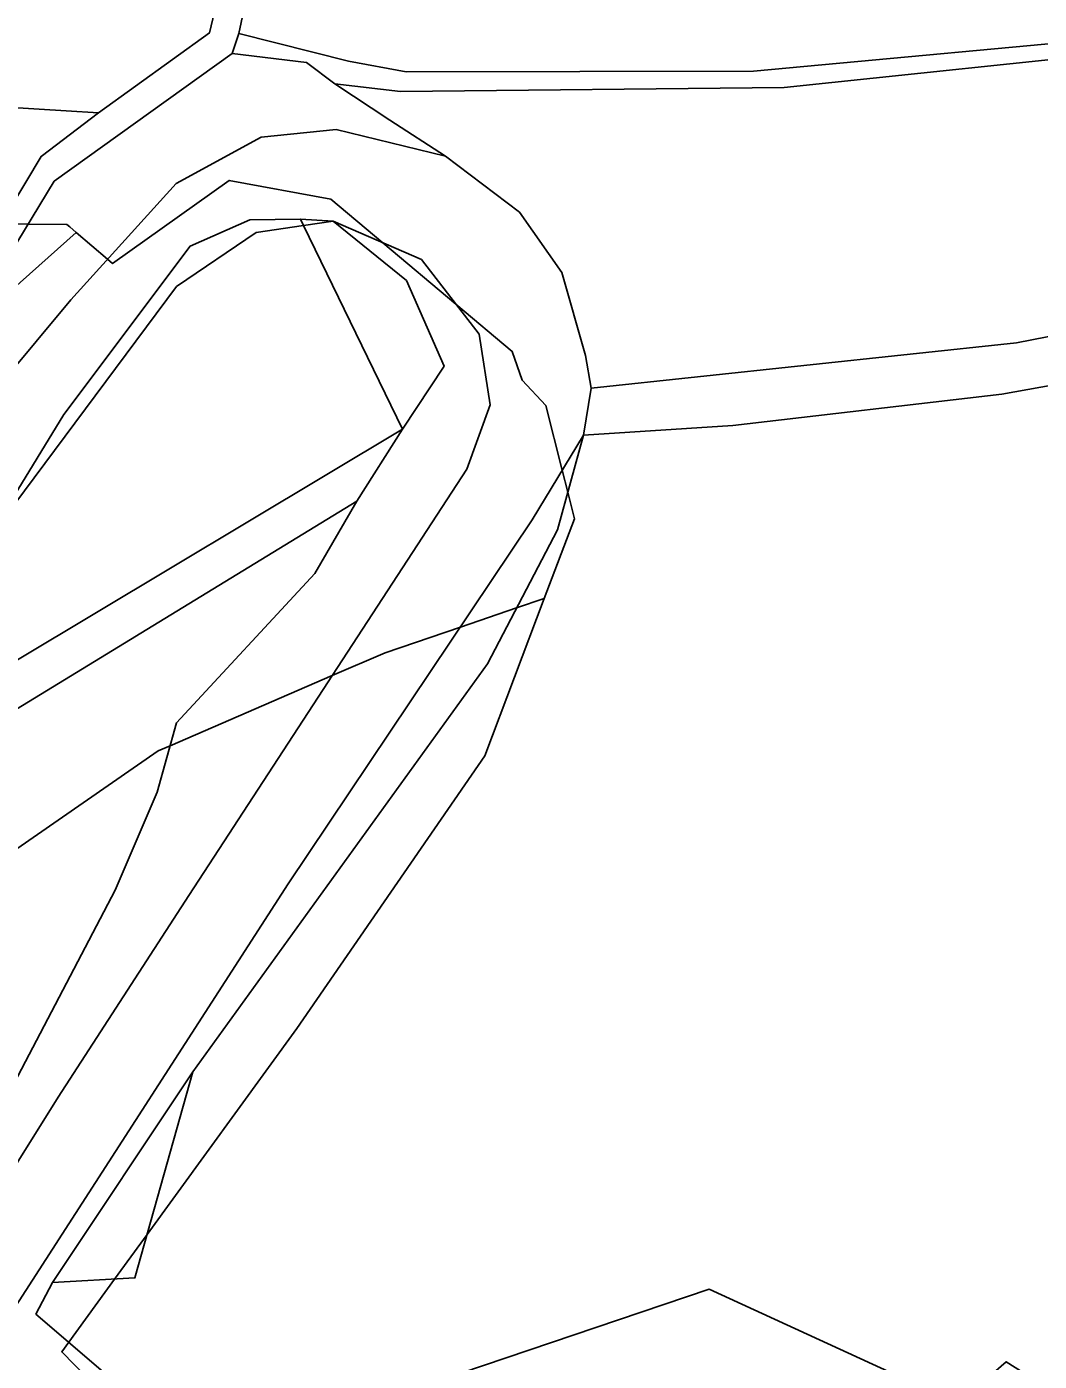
# Model space of a CAD drawing. Extents: x -477304 to -465429, y -1159113 to -1149210.
# Drawn here: x -467119.5 to -466976.8, y -1152976.2 to -1152788.1 of the extents above; entities that cross this region are included whole.
import ezdxf

# ---------------------------------------------------------------- set-up
doc = ezdxf.new("R2010")
doc.units = 0
for name, color, linetype in [('BPEJ_s', 7, 'Continuous'), ('ostatni_s', 7, 'Continuous'), ('PUPFL_s', 7, 'Continuous'), ('trav_porost_s', 7, 'Continuous'), ('voda_s', 7, 'Continuous')]:
    doc.layers.add(name, color=color, linetype=linetype)

msp = doc.modelspace()

# ---------------------------------------------------------------- linework, layer by layer
at = {"layer": 'BPEJ_s'}
for points in [[(-467230.7, -1152820.07), (-467222, -1152816.18), (-467207.69, -1152811.75), (-467193.22, -1152802.78), (-467187.5, -1152795.47), (-467177.97, -1152796.13), (-467168.42, -1152814.19), (-467157.4, -1152814.86), (-467152.89, -1152815.13), (-467148.18, -1152810.3), (-467145.78, -1152815.49), (-467139.86, -1152815.76), (-467123.18, -1152815.92), (-467119.3, -1152815.95), (-467113.85, -1152816), (-467113.43, -1152816.36), (-467112.55, -1152817.12)], [(-467130.6, -1152833.22), (-467112.55, -1152817.12), (-467108.1, -1152820.91), (-467107.41, -1152821.49), (-467090.95, -1152809.8), (-467076.63, -1152812.42), (-467069.3, -1152818.59), (-467059.04, -1152827.22), (-467051.1, -1152833.9), (-467049.67, -1152837.95), (-467046.33, -1152841.53), (-467044.02, -1152850.65), (-467043.24, -1152853.72), (-467042.27, -1152857.52), (-467046.57, -1152868.73)], [(-467123.18, -1152815.92), (-467119.3, -1152815.95), (-467113.85, -1152816), (-467113.43, -1152816.36), (-467112.55, -1152817.12), (-467108.1, -1152820.91), (-467107.41, -1152821.49), (-467090.95, -1152809.8), (-467076.63, -1152812.42), (-467069.3, -1152818.59), (-467059.04, -1152827.22), (-467051.1, -1152833.9), (-467049.67, -1152837.95), (-467046.33, -1152841.53), (-467044.02, -1152850.65)], [(-467112.55, -1152817.12), (-467130.6, -1152833.22), (-467137.24, -1152839.14), (-467142.56, -1152843.15), (-467159.87, -1152856.18), (-467170.13, -1152863.89), (-467176.47, -1152868.66), (-467188.3, -1152877.56), (-467191.36, -1152879.37), (-467222.65, -1152897.84), (-467228.78, -1152900.3), (-467240.89, -1152905.15), (-467248.91, -1152908.37), (-467262.5, -1152913.82), (-467265.06, -1152914.98), (-467273.04, -1152918.59), (-467281.34, -1152922.34), (-467289.94, -1152926.23), (-467299.6, -1152931.3)], [(-467044.02, -1152850.65), (-467043.24, -1152853.72), (-467042.27, -1152857.52), (-467046.57, -1152868.73), (-467054.92, -1152890.92), (-467081.41, -1152929.33), (-467102.52, -1152958.35), (-467107.11, -1152964.65), (-467113.58, -1152973.54), (-467114.57, -1152974.9), (-467105.5, -1152984.21)], [(-467218.9, -1153000), (-467198.32, -1152972.76), (-467178.51, -1152953.16), (-467176.02, -1152950.69), (-467160.75, -1152935.58), (-467152.27, -1152927.19), (-467143.56, -1152920.37), (-467135.8, -1152914.3), (-467135.05, -1152913.78), (-467100.97, -1152890.2), (-467099.29, -1152889.48), (-467076.44, -1152879.59), (-467069, -1152876.37), (-467058.38, -1152872.75), (-467050.45, -1152870.05), (-467046.57, -1152868.73), (-467054.92, -1152890.92)], [(-467046.57, -1152868.73), (-467050.45, -1152870.05), (-467058.38, -1152872.75), (-467069, -1152876.37), (-467076.44, -1152879.59), (-467099.29, -1152889.48), (-467100.97, -1152890.2), (-467135.05, -1152913.78), (-467135.8, -1152914.3), (-467143.56, -1152920.37), (-467152.27, -1152927.19), (-467160.75, -1152935.58), (-467176.02, -1152950.69), (-467178.51, -1152953.16), (-467198.32, -1152972.76), (-467218.9, -1153000)], [(-467054.92, -1152890.92), (-467081.41, -1152929.33), (-467102.52, -1152958.35), (-467107.11, -1152964.65), (-467113.58, -1152973.54), (-467114.57, -1152974.9), (-467105.5, -1152984.21)]]:
    msp.add_lwpolyline(points, dxfattribs=at)
at = {"layer": 'ostatni_s'}
for points in [[(-466626.44, -1152741.44), (-466708.25, -1152768.77), (-466774.47, -1152799.01), (-466797.52, -1152811.04), (-466801.23, -1152812.97), (-466828, -1152816.55), (-466900.68, -1152825.33), (-466982.08, -1152839.95), (-467019.96, -1152844.33), (-467041.02, -1152845.7), (-467039.95, -1152839.06), (-466979.98, -1152832.68), (-466915.65, -1152820.09), (-466891.79, -1152816.88), (-466806.88, -1152806.13), (-466777.84, -1152791.41), (-466714.05, -1152762.26), (-466597.87, -1152724.65)], [(-467156.59, -1152878.64), (-467113.29, -1152826.64), (-467098.42, -1152810.22), (-467086.46, -1152803.69), (-467075.89, -1152802.64), (-467060.49, -1152806.36), (-467050.05, -1152814.28), (-467044.07, -1152822.78), (-467040.74, -1152834.47), (-467039.95, -1152839.06), (-467041.02, -1152845.7), (-467048.25, -1152857.64), (-467082.66, -1152908.96), (-467121.51, -1152969.18)], [(-467135.26, -1152971.29), (-467115.05, -1152939.01), (-467096.64, -1152910.57), (-467057.48, -1152850.51), (-467054.2, -1152841.42), (-467055.75, -1152831.48), (-467063.88, -1152820.95), (-467076.29, -1152815.55), (-467080.91, -1152815.26), (-467088.08, -1152815.37), (-467096.47, -1152819.08), (-467114.29, -1152842.81), (-467125.6, -1152861.25)]]:
    msp.add_lwpolyline(points, dxfattribs=at)
for points in [[(-467086.46, -1152803.69), (-467098.42, -1152810.22), (-467113.29, -1152826.64), (-467156.59, -1152878.64), (-467176.17, -1152896.62), (-467164.6, -1152881.67), (-467158.71, -1152873.18), (-467149.65, -1152859.38), (-467132.52, -1152836.04), (-467122.9, -1152821.93), (-467115.66, -1152809.91), (-467090.56, -1152791.89), (-467080.06, -1152793.16), (-467076.08, -1152796.2), (-467068.3, -1152801.29), (-467060.49, -1152806.36), (-467075.89, -1152802.64)], [(-467136.77, -1152798.59), (-467109.37, -1152800.28), (-467117.48, -1152806.42), (-467124.41, -1152817.97), (-467133.65, -1152827.83), (-467139.3, -1152829.53), (-467148.18, -1152810.3)], [(-467055.75, -1152831.48), (-467054.2, -1152841.42), (-467057.48, -1152850.51), (-467096.64, -1152910.57), (-467115.05, -1152939.01), (-467135.26, -1152971.29), (-467142.92, -1152990.4), (-467143.55, -1152995.59), (-467161.83, -1152981.66), (-467159.03, -1152979.01), (-467136.13, -1152959.49), (-467125.57, -1152945.13), (-467107.02, -1152909.84), (-467101.14, -1152896.01), (-467098.38, -1152886.27), (-467078.89, -1152865.18), (-467072.99, -1152855.03), (-467066.56, -1152844.84), (-467060.67, -1152835.96), (-467065.97, -1152823.91), (-467076.29, -1152815.55), (-467063.88, -1152820.95)], [(-467087.16, -1152817.13), (-467098.37, -1152824.74), (-467125.6, -1152861.25), (-467114.29, -1152842.81), (-467096.47, -1152819.08), (-467088.08, -1152815.37), (-467080.91, -1152815.26), (-467080.47, -1152816.16)], [(-467080.91, -1152815.26), (-467076.29, -1152815.55), (-467080.47, -1152816.16)], [(-467066.56, -1152844.84), (-467072.99, -1152855.03), (-467135.36, -1152893.12), (-467150.8, -1152905.22), (-467179.28, -1152922.14), (-467196.71, -1152932.58), (-467205.6, -1152937.54), (-467222.68, -1152940.34), (-467236.21, -1152948), (-467236.48, -1152945.4), (-467223.93, -1152938.64), (-467214.78, -1152934.52), (-467208.22, -1152933.32), (-467186.99, -1152921.93), (-467178.22, -1152917.23), (-467153.27, -1152902.29), (-467143.37, -1152892.38), (-467120.8, -1152877.36)], [(-467127.4, -1152981.65), (-467121.51, -1152969.18), (-467082.66, -1152908.96), (-467048.25, -1152857.64), (-467041.02, -1152845.7), (-467044.71, -1152859.04), (-467054.54, -1152877.91), (-467096.07, -1152935.44), (-467115.85, -1152965.15), (-467118.22, -1152969.57), (-467104.44, -1152981.37), (-467102.89, -1152992.97), (-467111.31, -1153006.26), (-467105.64, -1153016.78), (-467091.11, -1153025.02), (-467101.93, -1153024.62), (-467111.55, -1153020.32), (-467121.83, -1153011.92), (-467127.95, -1153002.12), (-467129.62, -1152993.89)], [(-467104.25, -1152964.49), (-467115.85, -1152965.15), (-467096.07, -1152935.44)]]:
    msp.add_lwpolyline(points, close=True, dxfattribs=at)
at = {"layer": 'PUPFL_s'}
for points in [[(-466597.87, -1152724.65), (-466714.05, -1152762.26), (-466777.84, -1152791.41), (-466806.88, -1152806.13), (-466891.79, -1152816.88), (-466915.65, -1152820.09), (-466979.98, -1152832.68), (-467039.95, -1152839.06), (-467040.74, -1152834.47), (-467044.07, -1152822.78), (-467050.05, -1152814.28), (-467060.49, -1152806.36), (-467068.3, -1152801.29), (-467076.08, -1152796.2), (-467066.84, -1152797.29), (-467012.72, -1152796.72), (-466961.68, -1152791.34), (-466919.11, -1152771.15), (-466786.58, -1152778.47), (-466722.86, -1152750.73), (-466656.18, -1152712.81), (-466583.08, -1152695.03)], [(-467109.37, -1152800.28), (-467136.77, -1152798.59), (-467154.69, -1152797.52), (-467162.14, -1152797.08), (-467170.41, -1152796.58), (-467177.97, -1152796.13), (-467187.5, -1152795.47), (-467215.26, -1152800.66), (-467229.41, -1152800.66), (-467242.33, -1152804.62), (-467250.81, -1152820), (-467261, -1152814.62), (-467281.13, -1152821.6), (-467293.57, -1152822.74), (-467288.98, -1152726.13)], [(-467087.07, -1152760.95), (-467093.75, -1152789.01), (-467109.37, -1152800.28)], [(-466920.03, -1152768.37), (-466961.31, -1152789.22), (-467017.06, -1152794.41), (-467066.02, -1152794.5), (-467074.15, -1152792.99), (-467089.62, -1152789.08), (-467083.7, -1152761.16)], [(-466975.46, -1152980.09), (-466981.45, -1152976.3), (-466988.21, -1152982.16), (-467023.32, -1152966.06), (-467102.89, -1152992.97), (-467104.44, -1152981.37), (-467118.22, -1152969.57), (-467115.85, -1152965.15), (-467104.25, -1152964.49), (-467096.07, -1152935.44), (-467054.54, -1152877.91), (-467044.71, -1152859.04), (-467041.02, -1152845.7), (-467019.96, -1152844.33), (-466982.08, -1152839.95), (-466900.68, -1152825.33)]]:
    msp.add_lwpolyline(points, dxfattribs=at)
for points in [[(-467080.47, -1152816.16), (-467076.29, -1152815.55), (-467065.97, -1152823.91), (-467060.67, -1152835.96), (-467066.56, -1152844.84)], [(-467026.48, -1153016.38), (-467045.55, -1153019.14), (-467076.34, -1153023.5), (-467091.11, -1153025.02), (-467105.64, -1153016.78), (-467111.31, -1153006.26), (-467102.89, -1152992.97), (-467023.32, -1152966.06), (-466988.21, -1152982.16), (-467021.56, -1153015.88)]]:
    msp.add_lwpolyline(points, close=True, dxfattribs=at)
at = {"layer": 'trav_porost_s'}
for points in [[(-467080.47, -1152816.16), (-467066.56, -1152844.84), (-467120.8, -1152877.36), (-467125.83, -1152873.85), (-467136.02, -1152880), (-467138.33, -1152877.97), (-467132.05, -1152870.84), (-467125.6, -1152861.25), (-467098.37, -1152824.74), (-467087.16, -1152817.13)], [(-467125.57, -1152945.13), (-467136.13, -1152959.49), (-467140.91, -1152955.11), (-467127.86, -1152922.92), (-467136.79, -1152911.57), (-467129.57, -1152905.63), (-467135.36, -1152893.12), (-467072.99, -1152855.03), (-467078.89, -1152865.18), (-467098.38, -1152886.27), (-467101.14, -1152896.01), (-467107.02, -1152909.84)]]:
    msp.add_lwpolyline(points, close=True, dxfattribs=at)
at = {"layer": 'voda_s'}
for points in [[(-466583.08, -1152695.03), (-466656.18, -1152712.81), (-466722.86, -1152750.73), (-466786.58, -1152778.47), (-466919.11, -1152771.15), (-466961.68, -1152791.34), (-467012.72, -1152796.72), (-467066.84, -1152797.29), (-467076.08, -1152796.2), (-467080.06, -1152793.16), (-467090.56, -1152791.89), (-467089.62, -1152789.08), (-467074.15, -1152792.99), (-467066.02, -1152794.5), (-467017.06, -1152794.41), (-466961.31, -1152789.22), (-466920.03, -1152768.37), (-466785.31, -1152775.92), (-466721.85, -1152747.48), (-466696.84, -1152733.99), (-466656.72, -1152710.83), (-466583.86, -1152692.67)], [(-467124.41, -1152817.97), (-467117.48, -1152806.42), (-467109.37, -1152800.28), (-467093.75, -1152789.01), (-467087.07, -1152760.95)], [(-467083.7, -1152761.16), (-467089.62, -1152789.08), (-467090.56, -1152791.89), (-467115.66, -1152809.91), (-467122.9, -1152821.93)]]:
    msp.add_lwpolyline(points, dxfattribs=at)

doc.saveas('drawing.dxf')
